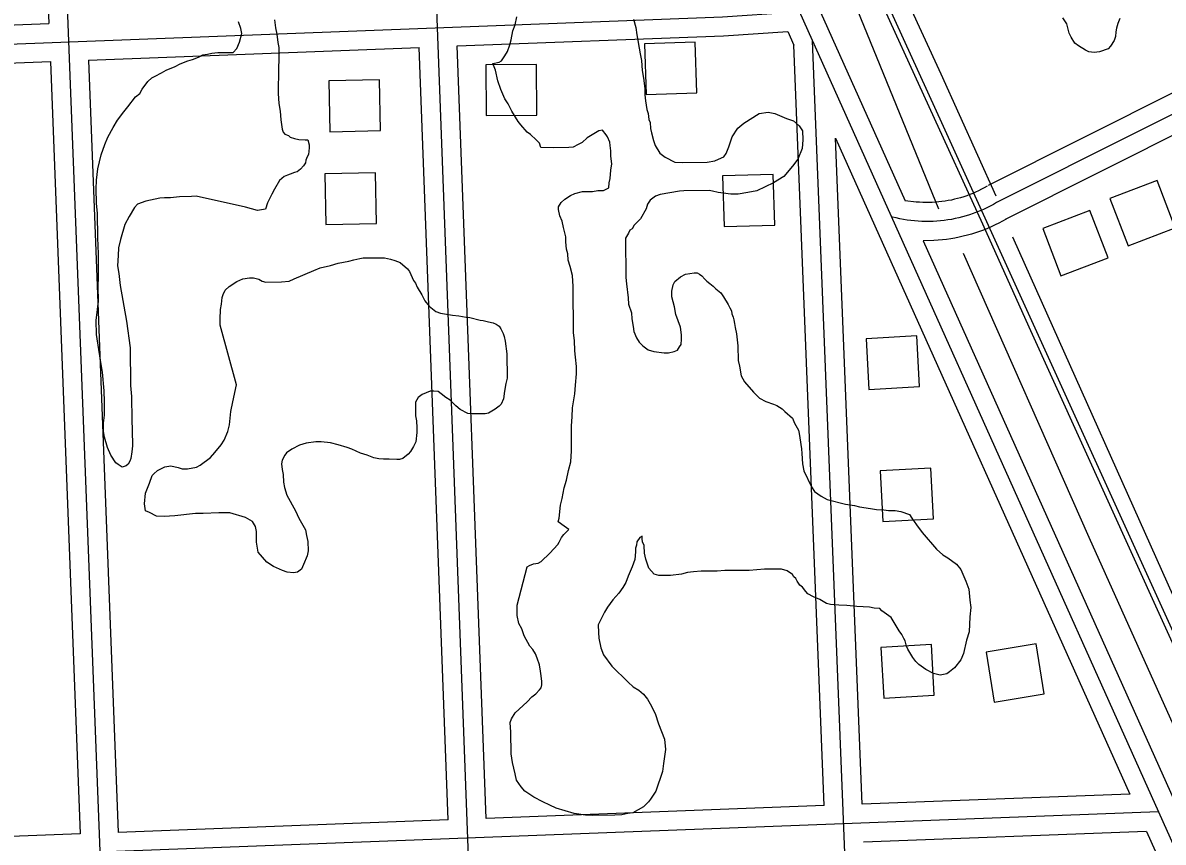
# Model space of a CAD drawing. Extents: x 3313442 to 3351311, y 721974 to 747360.
# Drawn here: x 3325181 to 3326081, y 739942 to 740588 of the extents above; entities that cross this region are included whole.
import ezdxf

# ---------------------------------------------------------------- set-up
doc = ezdxf.new("R2010")
doc.units = 0
for name, color, linetype in [('V-BLDG-OTLN', 7, 'Continuous'), ('V-RAIL-TRAK', 7, 'Continuous'), ('V-ROAD-CNTR', 7, 'Continuous'), ('V-SITE-VEGE', 7, 'Continuous'), ('V-TOPO-SHOR', 7, 'Continuous')]:
    doc.layers.add(name, color=color, linetype=linetype)

msp = doc.modelspace()

# ---------------------------------------------------------------- linework, layer by layer
at = {"layer": 'V-BLDG-OTLN'}
for points in [[(3325713.18, 740533.25), (3325711.89, 740573.23), (3325671.91, 740571.94), (3325673.2, 740531.96)], [(3325546.4, 740555.32), (3325546.7, 740515.32), (3325586.7, 740515.62), (3325586.4, 740555.61)], [(3325463.27, 740503.29), (3325462.48, 740543.28), (3325422.49, 740542.49), (3325423.28, 740502.5)], [(3325460.07, 740430), (3325459.28, 740469.99), (3325419.29, 740469.2), (3325420.08, 740429.21)], [(3325774.76, 740428.85), (3325773.47, 740468.83), (3325733.49, 740467.54), (3325734.78, 740427.56)], [(3326039.3, 740449.76), (3326053.6, 740412.41), (3326090.96, 740426.71), (3326076.66, 740464.07)], [(3325986.21, 740426.08), (3326000.51, 740388.73), (3326037.87, 740403.03), (3326023.57, 740440.38)], [(3325846.78, 740339.08), (3325849.02, 740299.14), (3325888.96, 740301.38), (3325886.71, 740341.32)], [(3325857.87, 740234.8), (3325860.11, 740194.87), (3325900.05, 740197.11), (3325897.8, 740237.05)], [(3325858.43, 740095.48), (3325860.67, 740055.54), (3325900.61, 740057.78), (3325898.36, 740097.72)], [(3325987.43, 740058.9), (3325980.96, 740098.38), (3325941.49, 740091.9), (3325947.96, 740052.43)]]:
    msp.add_lwpolyline(points, close=True, dxfattribs=at)
at = {"layer": 'V-RAIL-TRAK'}
msp.add_lwpolyline([(3326699.83, 738760.48), (3326584.4, 739013.87), (3326466.7, 739269.12), (3326443.12, 739319.77), (3326380.79, 739459.82), (3326247.2, 739753.3), (3326099.1, 740076.43), (3325975.45, 740348.28), (3325938.98, 740429.57), (3325854.32, 740614.91), (3325750.77, 740838.45), (3325632.08, 741098.93), (3325572.79, 741229.74), (3325517.73, 741353.19), (3325394.66, 741622.05), (3325260.62, 741915.44), (3325221.65, 741999.15), (3325183.41, 742083.86), (3325182.84, 742085.11)], dxfattribs=at)
at = {"layer": 'V-ROAD-CNTR'}
for points in [[(3326777.24, 738600.48), (3326777.1, 738600.72), (3326618.91, 738947.83), (3326405.99, 739419.99), (3326147.3, 739979.94), (3325907.78, 740506.48), (3325622.27, 741132.26), (3325395.43, 741626.86), (3325163.22, 742137.38), (3324819.8, 742890.41), (3324514.3, 743562.58), (3324154.85, 744348.99), (3323646.92, 745459.79), (3323606.47, 745547.89)], [(3325191.17, 741886.76), (3325196.73, 741097.92), (3325266.8, 739288.57)], [(3325556.57, 739297.13), (3325483.36, 741253.42)], [(3325493.66, 741244.92), (3325488.24, 741244.24), (3325537.47, 741161.21), (3325565.55, 741106.46), (3326367.22, 739321.09)], [(3325515.4, 741227.84), (3325550.61, 741168.46), (3325579.07, 741112.96), (3325877.7, 740447.9)], [(3325180.85, 741222.51), (3325181.73, 741097.57), (3325201.47, 740587.81)], [(3322281.68, 740461.17), (3325733.35, 740593.14), (3325787.92, 740596.69)], [(3324942.29, 740577.91), (3325201.47, 740587.81)], [(3325523.94, 740570.12), (3325734.12, 740578.16), (3325784.84, 740581.45)], [(3325784.84, 740581.45), (3325789.7, 740570.64)], [(3325546.76, 739960.53), (3325523.94, 740570.12)], [(3325813.59, 739970.68), (3325789.7, 740570.64)], [(3325855.07, 739305.95), (3325804.57, 740574.13)], [(3326168.26, 740572.76), (3325943.15, 740459.99)], [(3325232.61, 740558.98), (3325493.97, 740568.98)], [(3325516.78, 739959.39), (3325493.97, 740568.97)], [(3324943.38, 740547.93), (3325202.63, 740557.84)], [(3325202.63, 740557.84), (3325226.23, 739948.35)], [(3325232.61, 740558.98), (3325256.21, 739949.49)], [(3326174.97, 740559.35), (3325949.87, 740446.58)], [(3326181.69, 740545.94), (3325956.59, 740433.17)], [(3325822.65, 740497.27), (3326054.98, 739979.85)], [(3325843.57, 739971.82), (3325822.65, 740497.26)], [(3325942.42, 740459.59), (3325940.05, 740458.23), (3325937.82, 740457.04), (3325935.56, 740455.9), (3325933.27, 740454.83), (3325930.95, 740453.82), (3325928.61, 740452.87), (3325926.24, 740451.99), (3325923.85, 740451.17), (3325921.44, 740450.41), (3325919, 740449.73), (3325916.55, 740449.11), (3325914.09, 740448.55), (3325911.6, 740448.07), (3325909.11, 740447.65), (3325906.61, 740447.3), (3325904.1, 740447.02), (3325901.58, 740446.8), (3325899.05, 740446.66), (3325896.53, 740446.58), (3325894, 740446.57), (3325891.47, 740446.64), (3325888.95, 740446.77), (3325886.42, 740446.97), (3325877.7, 740447.9)], [(3325949.87, 740446.58), (3325947.33, 740445.12), (3325944.74, 740443.73), (3325942.12, 740442.41), (3325939.46, 740441.16), (3325936.77, 740439.99), (3325934.04, 740438.89), (3325931.29, 740437.86), (3325928.51, 740436.91), (3325925.71, 740436.03), (3325922.88, 740435.24), (3325920.04, 740434.51), (3325917.17, 740433.87), (3325914.29, 740433.31), (3325911.39, 740432.82), (3325908.49, 740432.41), (3325905.57, 740432.09), (3325902.64, 740431.84), (3325899.71, 740431.67), (3325896.77, 740431.58), (3325893.84, 740431.57), (3325890.9, 740431.65), (3325887.97, 740431.8), (3325885.04, 740432.03), (3325882.12, 740432.34), (3325879.21, 740432.73), (3325876.31, 740433.2), (3325873.43, 740433.75), (3325870.56, 740434.38), (3325867.71, 740435.08), (3325866.92, 740435.29)], [(3325957.33, 740433.56), (3325954.61, 740432), (3325951.66, 740430.42), (3325948.67, 740428.92), (3325945.64, 740427.49), (3325942.58, 740426.16), (3325939.47, 740424.9), (3325936.34, 740423.73), (3325933.18, 740422.65), (3325929.98, 740421.65), (3325926.76, 740420.74), (3325923.52, 740419.92), (3325920.26, 740419.19), (3325916.97, 740418.55), (3325913.67, 740417.99), (3325910.36, 740417.53), (3325907.04, 740417.16), (3325903.7, 740416.87), (3325900.36, 740416.68), (3325891.83, 740416.43)], [(3325891.83, 740416.43), (3326376.8, 739336.38)], [(3326054.98, 739979.85), (3325843.57, 739971.82)], [(3325813.59, 739970.68), (3325546.76, 739960.53)], [(3326077.77, 739965.71), (3322294.9, 739821.88), (3321807.02, 739801.31)], [(3325516.78, 739959.39), (3325256.21, 739949.48)], [(3326068.23, 739950.34), (3325844.76, 739941.84)], [(3326068.23, 739950.34), (3326344.35, 739335.42)], [(3325226.24, 739948.34), (3324965.58, 739938.43)]]:
    msp.add_lwpolyline(points, dxfattribs=at)
at = {"layer": 'V-SITE-VEGE'}
for points in [[(3325379.58, 740590.87), (3325380.35, 740584.47), (3325381.46, 740579.5), (3325382.22, 740572.75), (3325382.96, 740568.84), (3325383.04, 740559.24), (3325382.73, 740553.19), (3325382.81, 740544.29), (3325382.48, 740541.09), (3325382.54, 740532.55), (3325382.96, 740524.73), (3325384.08, 740518.69), (3325384.49, 740511.94), (3325385.61, 740504.47), (3325386.35, 740501.99), (3325387.78, 740500.58), (3325390.63, 740499.54), (3325392.07, 740498.12), (3325395.28, 740497.08), (3325398.84, 740496.4), (3325403.83, 740496.08), (3325405.96, 740496.1), (3325407.06, 740492.2), (3325407.08, 740489.71), (3325406.41, 740484.36), (3325405.35, 740482.58), (3325404.31, 740480.08), (3325403.97, 740477.94), (3325402.57, 740475.44), (3325400.1, 740472.93), (3325397.63, 740470.78), (3325395.49, 740470.4), (3325391.95, 740468.95), (3325389.82, 740468.22), (3325387.34, 740467.14), (3325383.45, 740463.9), (3325379.59, 740457.11), (3325377.49, 740453.18), (3325375.39, 740448.9), (3325373.99, 740446.4), (3325372.6, 740441.41), (3325366.21, 740440.29), (3325356.58, 740443.05), (3325317.74, 740451.63), (3325314.18, 740451.25), (3325304.58, 740451.17), (3325297.47, 740450.41), (3325292.85, 740450.37), (3325288.94, 740449.98), (3325277.93, 740447.76), (3325271.54, 740445.22), (3325269.08, 740442.7), (3325264.86, 740435.56), (3325261.36, 740429.13), (3325257.9, 740417.36), (3325256.52, 740410.95), (3325256.22, 740404.9), (3325255.57, 740396.71), (3325256.69, 740390.67), (3325257.83, 740381.07), (3325262.68, 740353.01), (3325265.7, 740332.05), (3325265.94, 740302.17), (3325266.72, 740293.63), (3325266.86, 740275.14), (3325267.29, 740266.96), (3325267.39, 740254.51), (3325267.07, 740249.88), (3325266.04, 740244.54), (3325265.35, 740242.4), (3325263.94, 740240.25), (3325262.53, 740238.82), (3325259.34, 740237.72), (3325256.12, 740239.83), (3325254.33, 740241.24), (3325250.37, 740247.26), (3325247.83, 740253.28), (3325245.27, 740261.45), (3325244.53, 740266.06), (3325244.47, 740272.47), (3325245.49, 740278.88), (3325245.41, 740289.19), (3325244.98, 740298.08), (3325243.79, 740312.66), (3325242.29, 740322.25), (3325238.93, 740342.5), (3325238.84, 740353.53), (3325240.5, 740368.84), (3325240.41, 740380.22), (3325240.7, 740387.7), (3325240.55, 740406.19), (3325240.1, 740418.64), (3325239.94, 740437.85), (3325239.17, 740446.03), (3325238.72, 740457.4)], [(3325238.72, 740457.4), (3325239.02, 740464.16), (3325240.02, 740473.07), (3325242.77, 740484.12), (3325245.55, 740492.32), (3325248, 740498.03), (3325252.2, 740505.89), (3325255.71, 740511.61), (3325260.64, 740518.06), (3325263.81, 740521.99), (3325269.8, 740529.87), (3325273.33, 740532.74), (3325275.08, 740535.96), (3325279.66, 740542.04), (3325282.84, 740544.91), (3325285.32, 740546.36), (3325290.28, 740548.89), (3325294.17, 740551.05), (3325301.27, 740553.95), (3325305.16, 740556.12), (3325311.19, 740558.3), (3325314.74, 740559.4), (3325319.7, 740561.22), (3325322.89, 740563.02), (3325326.8, 740563.76), (3325329.99, 740564.5), (3325334.97, 740564.9), (3325347.06, 740564.99), (3325349.89, 740568.22), (3325351.98, 740573.22), (3325353.7, 740579.99), (3325352.96, 740583.9), (3325351.14, 740589.22)], [(3325571.13, 740128.89), (3325579.06, 740159.19), (3325580.84, 740160.27), (3325584.03, 740161.36), (3325587.93, 740162.1), (3325590.06, 740163.19), (3325597.12, 740170.01), (3325603.47, 740176.81), (3325604.52, 740178.6), (3325606.27, 740182.17), (3325608.03, 740184.68), (3325611.91, 740188.62), (3325608.33, 740191.08), (3325603.68, 740194.6), (3325604.37, 740197.45), (3325605.35, 740207.78), (3325606.73, 740213.13), (3325608.45, 740221.32), (3325610.18, 740227.38), (3325611.89, 740235.22), (3325613.62, 740241.99), (3325614.26, 740250.54), (3325614.1, 740270.46), (3325614.75, 740277.58), (3325615.05, 740284.7), (3325616.74, 740295.74), (3325617.4, 740302.5), (3325618.04, 740311.4), (3325618, 740317.09), (3325617.22, 740324.56), (3325616.83, 740329.53), (3325616.41, 740337.71), (3325615.65, 740343.75), (3325615.35, 740380.39), (3325614.93, 740388.93), (3325613.09, 740396.03), (3325611.63, 740401), (3325611.23, 740405.97), (3325610.13, 740409.88), (3325609.73, 740415.56), (3325609.7, 740419.48), (3325607.86, 740426.93), (3325606.75, 740431.9), (3325604.94, 740436.16), (3325603.83, 740441.13), (3325603.82, 740443.26), (3325605.93, 740446.48), (3325608.75, 740449.35), (3325613.35, 740452.23), (3325616.9, 740453.68), (3325622.93, 740455.16), (3325630.76, 740455.22), (3325635.02, 740455.97), (3325639.29, 740456), (3325643.54, 740458.17), (3325643.86, 740462.08), (3325644.55, 740465.65), (3325645.21, 740472.06), (3325645.88, 740477.04), (3325645.12, 740483.08), (3325645.08, 740487.35), (3325644.7, 740491.61), (3325644.32, 740494.1), (3325642.5, 740498.36), (3325641.42, 740500.13), (3325638.55, 740503.66), (3325635.71, 740503.28), (3325630.4, 740500.04), (3325626.5, 740497.52), (3325622.62, 740493.93), (3325619.43, 740492.48), (3325615.53, 740490.32), (3325611.98, 740489.93), (3325599.89, 740489.83), (3325589.92, 740490.11), (3325588.83, 740493.3), (3325586.32, 740496.13), (3325581.66, 740500.36), (3325579.16, 740502.12), (3325574.13, 740507.77), (3325571.97, 740510.6), (3325566.93, 740518.74), (3325564.03, 740524.41), (3325561.51, 740528.3), (3325558.25, 740535.74), (3325556.06, 740542.49), (3325554.22, 740551.01), (3325552.04, 740556.33), (3325557.01, 740557.43), (3325558.78, 740558.52), (3325561.6, 740562.45), (3325563.7, 740565.67), (3325565.44, 740571.02), (3325566.47, 740574.94), (3325567.84, 740582.07), (3325569.58, 740586.7), (3325570.95, 740593.12)], [(3325663.1, 740591.37), (3325664.94, 740584.62), (3325665.69, 740578.94), (3325668.3, 740564.02), (3325669.41, 740558.69), (3325669.83, 740550.87), (3325670.95, 740544.83), (3325672.08, 740536.66), (3325672.12, 740531.68), (3325672.52, 740526.7), (3325673.64, 740519.95), (3325674.73, 740516.76), (3325675.12, 740512.14), (3325676.21, 740509.66), (3325676.6, 740505.04), (3325677.34, 740501.48), (3325678.81, 740495.45), (3325680.27, 740491.55), (3325683.88, 740485.53), (3325688.17, 740482.36), (3325695.67, 740478.51), (3325702.08, 740478.2), (3325721.28, 740478.36), (3325727.32, 740479.47), (3325730.16, 740480.92), (3325734.41, 740482.73), (3325736.17, 740485.24), (3325738.26, 740490.59), (3325741.04, 740498.44), (3325745.61, 740505.23), (3325750.21, 740509.19), (3325762.24, 740516.75), (3325769.35, 740517.88), (3325774.69, 740516.85), (3325783.97, 740513.01), (3325789.32, 740510.92), (3325793.98, 740507.05), (3325796.5, 740503.15), (3325796.91, 740496.04), (3325796.26, 740489.28), (3325792.77, 740480.71), (3325788.54, 740475.34), (3325781.85, 740467.1), (3325773.71, 740462.06), (3325760.6, 740455.91), (3325753.49, 740454.43), (3325745.68, 740453.3), (3325739.98, 740453.25), (3325730.01, 740454.59), (3325725.38, 740455.62), (3325722.89, 740455.96), (3325702.97, 740455.8), (3325699.41, 740455.42), (3325684.14, 740452.8), (3325680.59, 740451.71), (3325676.35, 740448.47), (3325674.24, 740445.25), (3325673.2, 740441.69), (3325668.64, 740433.83), (3325663.7, 740428.8), (3325661.95, 740425.94), (3325660.17, 740424.86), (3325659.12, 740422.36), (3325656.66, 740418.43), (3325656.92, 740387.49), (3325657.67, 740382.51), (3325658.82, 740371.49), (3325659.22, 740366.51), (3325661.41, 740359.42), (3325661.8, 740354.8), (3325662.92, 740348.76), (3325663.31, 740344.85), (3325665.48, 740339.88), (3325667.64, 740336.34), (3325670.51, 740333.52), (3325674.8, 740330.35), (3325679.08, 740328.96), (3325687.27, 740327.96), (3325690.83, 740327.99), (3325695.09, 740329.09), (3325697.93, 740330.18), (3325699.33, 740332.69), (3325700.74, 740334.48), (3325701.06, 740338.75), (3325701.03, 740342.3), (3325700.27, 740348.35), (3325696.64, 740358.28), (3325695.52, 740364.31), (3325693.32, 740372.12), (3325693.28, 740376.75), (3325694.31, 740381.74), (3325695.72, 740384.24), (3325700.31, 740387.83), (3325704.21, 740390), (3325710.96, 740391.12), (3325713.45, 740391.14), (3325715.24, 740390.09), (3325717.03, 740388.68), (3325719.54, 740386.21)], [(3326047.02, 740591.9), (3326045.62, 740587.91), (3326044.52, 740584.2), (3326043.97, 740581.35), (3326043.72, 740577.65), (3326042.6, 740574.52), (3326039.8, 740569.94), (3326037.82, 740567.94), (3326031.02, 740565.61), (3326026.75, 740565), (3326022.77, 740565.54), (3326019.92, 740566.94), (3326014.48, 740570.31), (3326011.62, 740572.28), (3326008.74, 740577.09), (3326007.01, 740580.2), (3326005.24, 740587.58), (3326002.08, 740592.39)], [(3325349.53, 740302.84), (3325336.7, 740349.69), (3325336.66, 740354.67), (3325336.96, 740362.15), (3325337.63, 740366.42), (3325338.3, 740371.76), (3325339, 740373.9), (3325340.75, 740377.47), (3325343.92, 740380.34), (3325349.94, 740384.3), (3325354.55, 740386.47), (3325359.88, 740387.23), (3325363.08, 740387.26), (3325367.36, 740386.22), (3325369.86, 740384.46), (3325372.71, 740383.78), (3325385.16, 740383.88), (3325391.2, 740384.64), (3325395.1, 740386.45), (3325410.7, 740392.98), (3325415.67, 740395.15), (3325423.83, 740396.99), (3325429.86, 740398.82), (3325438.39, 740400.31), (3325442.29, 740401.41), (3325446.91, 740402.51), (3325449.75, 740402.89), (3325466.47, 740403.03), (3325471.1, 740402), (3325474.67, 740400.96), (3325478.95, 740399.22), (3325484.68, 740394.28), (3325486.12, 740392.16), (3325489.38, 740385.07), (3325490.82, 740382.95), (3325492.27, 740379.76), (3325495.88, 740373.74), (3325498.4, 740369.14), (3325501.64, 740364.89), (3325507.01, 740360.67), (3325510.58, 740359.27), (3325520.2, 740357.57), (3325525.18, 740357.25), (3325530.88, 740356.23), (3325533.73, 740355.9), (3325541.93, 740353.83), (3325544.42, 740353.5), (3325548.7, 740352.46), (3325552.26, 740351.78), (3325554.76, 740350.73), (3325556.91, 740348.97), (3325558.35, 740346.85), (3325560.15, 740343.31), (3325560.88, 740340.82), (3325561.63, 740337.27), (3325563.13, 740327.32), (3325563.28, 740308.11), (3325562.25, 740303.84), (3325561.23, 740297.78), (3325560.57, 740291.73), (3325558.47, 740287.44), (3325557.06, 740286.01), (3325553.88, 740283.49), (3325548.56, 740280.25), (3325546.08, 740279.87), (3325540.39, 740279.83)], [(3325719.54, 740386.21), (3325720.97, 740384.44), (3325723.48, 740382.68), (3325725.98, 740380.57), (3325728.13, 740378.45), (3325732.07, 740375.28), (3325734.23, 740372.1), (3325737.84, 740366.08), (3325739.28, 740363.6), (3325740.37, 740361.12), (3325740.75, 740358.63), (3325741.83, 740356.15), (3325742.2, 740354.02), (3325742.94, 740351.18), (3325743.32, 740347.98), (3325744.43, 740343.01), (3325745.57, 740333.41), (3325745.66, 740322.03), (3325746.77, 740317.42), (3325748.25, 740309.96), (3325750.78, 740305), (3325757.96, 740296.87), (3325762.62, 740292.29), (3325767.63, 740289.48), (3325773.69, 740287.39), (3325776.19, 740286.35), (3325780.48, 740283.89), (3325782.62, 740281.77), (3325788.72, 740276.48), (3325790.17, 740272.59), (3325793.42, 740266.92), (3325793.79, 740264.43), (3325794.53, 740260.88), (3325795.67, 740252.35), (3325796.06, 740248.44), (3325796.48, 740240.26), (3325797.59, 740234.94), (3325803.74, 740222.18), (3325805.9, 740218.64), (3325811.27, 740214.77), (3325815.91, 740212.32), (3325830.53, 740208.52), (3325837.65, 740207.51), (3325841.58, 740206.48), (3325850.12, 740205.12), (3325855.11, 740204.45), (3325860.8, 740204.14), (3325864.37, 740203.46), (3325869.7, 740203.5), (3325874.33, 740202.83), (3325881.11, 740200.39), (3325882.91, 740197.56), (3325886.51, 740192.25), (3325891.18, 740186.24), (3325902.32, 740173.17), (3325907.33, 740168.58), (3325911.27, 740166.13), (3325918.07, 740161.2), (3325921.66, 740156.96), (3325925.64, 740147.74), (3325927.83, 740141.36), (3325928.61, 740132.83), (3325929.37, 740127.14), (3325928.71, 740119.67), (3325928.1, 740107.92), (3325926.02, 740101.15), (3325923.61, 740090.81), (3325921.52, 740085.81), (3325916.59, 740079.37), (3325912.7, 740076.14), (3325910.58, 740074.7), (3325905.25, 740073.59), (3325899.9, 740074.96), (3325893.83, 740078.12), (3325888.47, 740081.99), (3325885.96, 740084.46), (3325883.79, 740087.64), (3325879.83, 740094.02), (3325878.74, 740096.49), (3325877.64, 740100.76), (3325876.56, 740102.53), (3325875.11, 740105.72), (3325872.95, 740108.55), (3325868.99, 740115.27), (3325866.47, 740119.16), (3325859.31, 740124.44), (3325857.52, 740126.21), (3325853.24, 740126.53), (3325849.33, 740127.21), (3325839.36, 740127.84), (3325831.53, 740128.49), (3325825.12, 740128.79), (3325818.71, 740129.45), (3325815.51, 740130.14), (3325810.15, 740133.3), (3325805.15, 740135.39), (3325800.86, 740137.85), (3325799.07, 740139.61), (3325796.55, 740143.15), (3325794.4, 740144.55), (3325792.24, 740147.74)], [(3325540.39, 740279.83), (3325535.76, 740279.79), (3325532.2, 740280.12), (3325526.13, 740283.27), (3325522.91, 740286.09), (3325518.25, 740290.68), (3325515.02, 740292.78), (3325511.09, 740295.6), (3325508.94, 740297.36), (3325505.38, 740297.69), (3325502.54, 740297.66), (3325496.15, 740295.12), (3325492.97, 740292.61), (3325490.87, 740289.03), (3325490.95, 740278.36), (3325491.7, 740274.45), (3325492.1, 740268.77), (3325492.12, 740265.21), (3325491.12, 740257.73), (3325489.37, 740254.16), (3325486.91, 740250.23), (3325485.15, 740248.08), (3325480.91, 740244.48), (3325478.42, 740243.75), (3325476.29, 740243.74), (3325470.24, 740244.05), (3325465.62, 740244.01), (3325462.06, 740244.33), (3325458.14, 740245.01), (3325452.79, 740247.11), (3325447.43, 740248.84), (3325440.65, 740251.99), (3325437.08, 740253.38), (3325429.95, 740255.46), (3325423.89, 740256.83), (3325416.41, 740257.84), (3325412.14, 740257.81), (3325404.68, 740256.68), (3325399.36, 740255.21), (3325393.34, 740251.96), (3325389.09, 740249.08), (3325387.69, 740247.29), (3325385.58, 740243.36), (3325385.25, 740240.51), (3325385.64, 740235.89), (3325386.38, 740231.99), (3325386.79, 740225.94), (3325387.53, 740221.68), (3325389.36, 740215.65), (3325396.22, 740203.25), (3325398.75, 740197.58), (3325404.16, 740188.37), (3325404.91, 740183.76), (3325406.02, 740179.14), (3325406.08, 740171.67), (3325405.4, 740167.75), (3325402.61, 740160.97), (3325400.86, 740157.4), (3325397.68, 740154.88), (3325394.48, 740154.5), (3325389.49, 740154.82), (3325385.93, 740156.21), (3325378.78, 740159.35), (3325373.42, 740162.87), (3325366.6, 740170.64), (3325365.47, 740178.46), (3325365.4, 740187), (3325364.66, 740190.9), (3325362.14, 740194.8), (3325356.77, 740197.95), (3325344.3, 740201.77), (3325335.76, 740201.7), (3325323.31, 740201.24), (3325317.26, 740201.19), (3325300.91, 740199.28), (3325292.38, 740198.86), (3325286.33, 740199.17), (3325280.97, 740201.97), (3325277.76, 740203.37), (3325277, 740208.7), (3325277.64, 740217.24), (3325280.78, 740225.09), (3325282.87, 740231.16), (3325284.28, 740232.59), (3325287.11, 740235.1), (3325293.13, 740237.99), (3325297.75, 740238.74), (3325303.45, 740237.37), (3325306.66, 740236.33), (3325310.93, 740236.36), (3325318.04, 740237.84), (3325320.87, 740239.29), (3325329, 740245.4), (3325332.53, 740249.34), (3325337.46, 740255.43), (3325339.92, 740259.01), (3325342.71, 740265.79), (3325344.09, 740271.13), (3325345.07, 740281.81), (3325346.79, 740289.3), (3325349.53, 740302.84)], [(3325792.24, 740147.74), (3325791.16, 740149.86), (3325789.73, 740151.28), (3325788.64, 740153.04), (3325784.35, 740155.86), (3325780.07, 740157.24), (3325766.55, 740157.14), (3325754.46, 740156.33), (3325735.26, 740156.17), (3325729.21, 740155.77), (3325716.41, 740155.67), (3325710.36, 740155.26), (3325705.75, 740154.51), (3325701.13, 740153.41), (3325692.25, 740152.27), (3325683, 740152.2), (3325679.43, 740153.23), (3325675.12, 740158.18), (3325672.93, 740165.28), (3325671.83, 740169.89), (3325671.42, 740175.94), (3325670.33, 740178.77), (3325669.96, 740181.26), (3325669.94, 740183.4), (3325668.17, 740182.31), (3325665.71, 740178.74), (3325665.37, 740176.24), (3325664.68, 740173.75), (3325664.7, 740170.9), (3325664.04, 740164.85), (3325661.95, 740159.14), (3325658.81, 740151.65), (3325657.07, 740146.65), (3325654.61, 740142.72), (3325651.45, 740138.43), (3325646.87, 740133.05), (3325642.64, 740127.33), (3325640.19, 740123.39), (3325636.68, 740116.61), (3325635.28, 740113.39), (3325635.33, 740107.34), (3325635.72, 740102.72), (3325637.21, 740095.27), (3325639.39, 740089.59), (3325645.86, 740080.75), (3325658.77, 740068.05), (3325662.71, 740064.52), (3325667.36, 740061.71), (3325670.94, 740058.54), (3325674.18, 740054.65), (3325676.34, 740051.11), (3325680.31, 740043.32), (3325682.87, 740035.16), (3325687.59, 740023.1), (3325688.37, 740014.93), (3325686.68, 740003.88), (3325686.02, 739997.48), (3325680.81, 739982.14), (3325676.59, 739975.7), (3325674.83, 739973.55), (3325670.95, 739969.61), (3325662.45, 739964.92), (3325658.54, 739964.53), (3325653.92, 739963.42), (3325648.23, 739963.02), (3325630.8, 739962.88), (3325625.11, 739963.19), (3325616.21, 739964.54), (3325601.94, 739968.7), (3325596.94, 739971.15), (3325591.59, 739973.59), (3325584.44, 739977.45), (3325577.29, 739982.01), (3325574.41, 739985.55), (3325570.81, 739990.86), (3325569.71, 739995.83), (3325567.5, 740004.7), (3325566.38, 740011.45), (3325566.24, 740028.53), (3325565.82, 740036.35), (3325566.87, 740039.21), (3325569.68, 740043.85), (3325579.21, 740052.47), (3325582.74, 740056.41), (3325585.92, 740058.92), (3325588.74, 740062.15), (3325590.15, 740063.58), (3325590.84, 740066.08), (3325590.82, 740068.57), (3325590.07, 740073.19), (3325589.69, 740076.74), (3325588.94, 740081.72), (3325587.12, 740087.04), (3325585.66, 740090.58), (3325583.5, 740093.77), (3325581.35, 740096.59), (3325576.66, 740104.74), (3325574.83, 740110.06), (3325572.67, 740114.31), (3325571.19, 740120.7), (3325571.13, 740128.89)]]:
    msp.add_lwpolyline(points, dxfattribs=at)
at = {"layer": 'V-TOPO-SHOR'}
for points in [[(3325904.17, 740441.44), (3325816.95, 740655.56), (3325709.62, 740882.9), (3325596.11, 741141.06), (3325555.38, 741223.8)], [(3325602.29, 741200.99), (3325746.27, 740894.21), (3325905.76, 740548.15), (3325949.27, 740451.79)], [(3325962.4, 740419.54), (3326103.22, 740104.87), (3326193.77, 739905.93), (3326305.61, 739691.8), (3326465.03, 739353.02)], [(3326399.21, 739358.68), (3326318.06, 739540.02), (3326225.79, 739737.9), (3326115.7, 739976.32), (3326022.89, 740182.18), (3325923.67, 740406.24)]]:
    msp.add_lwpolyline(points, dxfattribs=at)

doc.saveas('drawing.dxf')
